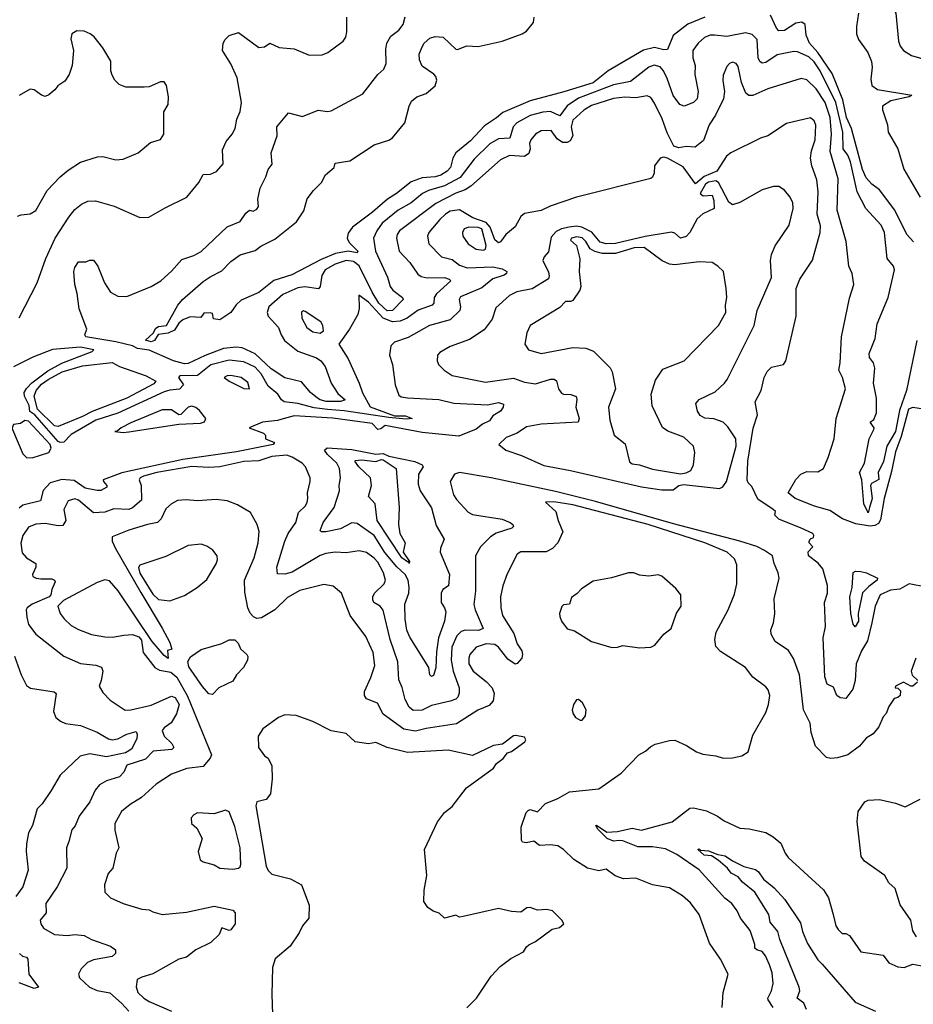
# Model space of a CAD drawing. Extents: x 1246230 to 1426786, y 660032 to 763141.
# Tile 490 of 566: x 1345398 to 1350208, y 722562 to 727861. Entities that reach past the tile are written whole.
import ezdxf

# ---------------------------------------------------------------- set-up
doc = ezdxf.new("R2010")
doc.units = 0

msp = doc.modelspace()

# ---------------------------------------------------------------- linework, layer by layer
at = {"layer": '0CON10XD'}
for points in [[(1350251.9, 728988.1), (1350191.6, 728948.4), (1350128.1, 728885), (1350109.4, 728855), (1350094.2, 728795), (1350039.3, 728720.7), (1350024.5, 728655), (1350008.7, 728478.7), (1350050.9, 728440.9), (1350066.7, 728405), (1350057.1, 728395), (1349991.9, 728365), (1349972.9, 728325), (1349970.6, 728245), (1349985.6, 728145), (1350027.9, 728035), (1350114.4, 727895), (1350127.8, 727745), (1350137.8, 727717.8), (1350155, 727694.3), (1350197.8, 727667.8), (1350285, 727642.1)], [(1345395, 726256.7), (1345490.8, 726445), (1345537.7, 726575), (1345589.3, 726685), (1345661.9, 726798.1), (1345695, 726838.5), (1345731.1, 726868.9), (1345765, 726884.5), (1345805, 726885.4), (1345906.7, 726856.7), (1346045, 726796), (1346092.7, 726797.3), (1346181.2, 726848.8), (1346298, 726905), (1346362.5, 726985), (1346385, 727028), (1346425, 727028.8), (1346456.7, 727043.3), (1346492.9, 727085), (1346490, 727160), (1346509.2, 727205), (1346541.9, 727245), (1346557.1, 727275), (1346566, 727325), (1346585, 727367.5), (1346592.2, 727415), (1346567.6, 727547.6), (1346535, 727624), (1346488.6, 727695), (1346492.5, 727735), (1346504, 727755), (1346525, 727776), (1346575, 727792.5), (1346685, 727711.9), (1346715, 727714), (1346745, 727733.8), (1346795, 727712), (1346875, 727703.8), (1346955, 727670), (1347025, 727672.5), (1347056.7, 727685), (1347138.8, 727745), (1347153.9, 727766.1), (1347158.8, 727795), (1347158, 727875)], [(1350227.4, 726135), (1350171.7, 725865), (1350133.1, 725756.9), (1350111.8, 725645), (1350065.5, 725565), (1350047.1, 725483), (1350018.5, 725425), (1350022.9, 725387.1), (1349982.7, 725365), (1349978.4, 725355), (1349986.2, 725285), (1349972.1, 725235), (1349965, 725207.5), (1349941.6, 725255), (1349931.6, 725385), (1349919.3, 725425), (1349945.6, 725475), (1349970.5, 725605), (1349995.6, 725655), (1349996.7, 725665), (1349976.7, 725695), (1349995, 725710), (1350010, 725745), (1350009.5, 725825), (1349994.4, 725905), (1350000.4, 725985), (1349993.8, 726013.8), (1349972.6, 726042.6), (1349971.1, 726065), (1350002.9, 726145), (1350012.7, 726225), (1350072.6, 726365), (1350106.6, 726515), (1350101.3, 726535), (1350066.8, 726575), (1350052.9, 726715), (1350034.6, 726755), (1349952.3, 726845), (1349905.2, 726935.2), (1349870, 727095), (1349855, 727132), (1349830.7, 727165), (1349828.6, 727255), (1349790.9, 727415), (1349706.6, 727585), (1349675, 727634.8), (1349645, 727660.4), (1349585, 727688.2), (1349565, 727689.7), (1349475, 727672), (1349415, 727630.4), (1349395, 727627.2), (1349382.8, 727635), (1349372.5, 727655), (1349367.3, 727755), (1349340.2, 727780.2), (1349305, 727790.8), (1349205, 727770.9), (1349137.4, 727777.4), (1349115, 727776.7), (1349084.8, 727765.2), (1349049.5, 727735), (1349020.4, 727695), (1349020.7, 727655), (1349034.7, 727615), (1349031.7, 727565), (1349049.2, 727475), (1349044.4, 727435), (1349025.4, 727414.6), (1348975, 727395.7), (1348951.4, 727405), (1348915, 727452.9), (1348883, 727545), (1348862.8, 727585), (1348845, 727606.5), (1348813.6, 727616.4), (1348785, 727604.6), (1348685, 727527.5), (1348595, 727509.6), (1348405, 727438.1), (1348345, 727396.8), (1348305, 727344.1), (1348255, 727366.7), (1348213.6, 727363.6), (1348145, 727344.8), (1348073.6, 727305), (1348053.3, 727285), (1348036.1, 727223.9), (1347975, 727219.7), (1347927.7, 727192.3), (1347845, 727110), (1347768.2, 727011.8), (1347685, 726967.3), (1347598.8, 726941.2), (1347566.4, 726925), (1347504.1, 726875.9), (1347434.2, 726835.8), (1347349.7, 726765), (1347319.3, 726725), (1347301.5, 726685), (1347312.9, 726615), (1347378.2, 726475), (1347392, 726425), (1347406.2, 726405), (1347457.5, 726365), (1347461.9, 726355), (1347405, 726295.5), (1347375, 726293.4), (1347330.8, 726335), (1347295, 726394.8), (1347225, 726536.2), (1347195, 726560.2), (1347155, 726565.2), (1347095, 726545.5), (1347042.5, 726515), (1347023.8, 726485), (1347015.3, 726424.7), (1347006.8, 726413.2), (1346933.2, 726423.2), (1346895, 726418.1), (1346815, 726381.9), (1346739.2, 726315), (1346729.6, 726285), (1346734.7, 726265), (1346790.3, 726205), (1346804.9, 726164.9), (1346823.6, 726135), (1346895, 726076.8), (1346995, 726041.9), (1347018.8, 726025), (1347042.1, 725995), (1347074, 725904), (1347110, 725850), (1347148.9, 725815), (1347124.7, 725805.3), (1347046.6, 725806.6), (1347015, 725814.8), (1347001.6, 725825), (1346963.9, 725855), (1346915, 725912.5), (1346825, 725933.5), (1346751.2, 725981.2), (1346665, 726062), (1346595.4, 726095.4), (1346565, 726098.2), (1346495, 726090.8), (1346395.9, 726054.1), (1346305, 726010.6), (1346285, 726008), (1346225, 726025.3), (1346095, 726081.8), (1346031, 726091), (1346005, 726106.3), (1345915, 726127.8), (1345754, 726155), (1345747.5, 726165), (1345758.6, 726195), (1345717.7, 726305), (1345707.6, 726387.6), (1345694.3, 726435.7), (1345689.2, 726505), (1345695, 726527.5), (1345715, 726557.5), (1345753, 726557), (1345775, 726567.5), (1345795, 726567.5), (1345818.8, 726535), (1345854, 726445), (1345886, 726395), (1345925, 726372.2), (1345975, 726371.5), (1346105, 726425.4), (1346156.9, 726455), (1346215, 726508.1), (1346270.2, 726569.8), (1346335, 726591.1), (1346375, 726613.1), (1346514.2, 726745.8), (1346584.4, 726775), (1346615, 726820), (1346635, 726836.2), (1346655, 726831.2), (1346675, 726841.2), (1346683.3, 726855), (1346678.8, 726895), (1346691.2, 726955), (1346722.5, 727015), (1346734.3, 727055), (1346756.4, 727083.6), (1346751.9, 727145), (1346784.4, 727235), (1346781.5, 727285), (1346845, 727360), (1346920.3, 727339.7), (1347005, 727374.2), (1347055, 727367.5), (1347075, 727371.2), (1347245, 727461.2), (1347325, 727565.7), (1347358.1, 727595), (1347370, 727625), (1347368.3, 727701.7), (1347374.5, 727735), (1347395, 727771.4), (1347438.1, 727805), (1347461.5, 727835), (1347473.1, 727876.9)], [(1349085.2, 727874.8), (1348995, 727835.9), (1348914.6, 727775), (1348885, 727700.6), (1348865, 727698.9), (1348815, 727710.8), (1348755, 727697.6), (1348565, 727585.2), (1348485, 727520.4), (1348327.3, 727472.7), (1348145, 727423.5), (1347998.1, 727361.9), (1347965, 727332), (1347900.4, 727289.6), (1347825, 727208), (1347745.3, 727145), (1347729.5, 727115), (1347717.3, 727065), (1347698.8, 727045), (1347665.5, 727025), (1347635, 727015.2), (1347565, 727009), (1347505, 726987.7), (1347425.4, 726924.6), (1347377.2, 726895), (1347296.1, 726825), (1347188.5, 726745), (1347165, 726711.9), (1347159.7, 726685), (1347171.2, 726661.2), (1347217.7, 726615), (1347215, 726606.2), (1347165.6, 726615.6), (1347098.2, 726601.8), (1347020.1, 726569.9), (1346862.4, 726487.6), (1346765, 726457.1), (1346685, 726393.4), (1346589.1, 726350.9), (1346563.4, 726326.6), (1346535, 726286), (1346475, 726245.8), (1346441.2, 726251.2), (1346435, 726280), (1346423, 726283), (1346389.3, 726280.7), (1346372.5, 726257.5), (1346315, 726262), (1346276, 726245), (1346255, 726228.2), (1346230.2, 726189.8), (1346196.3, 726173.7), (1346143.6, 726166.4), (1346123.1, 726135), (1346105, 726127.2), (1346074.5, 726135.5), (1346116.7, 726173.3), (1346129.7, 726200.3), (1346145, 726209.4), (1346187.1, 726215), (1346248.8, 726325), (1346273.8, 726355), (1346385, 726452), (1346422.7, 726477.3), (1346485, 726509.2), (1346535, 726560), (1346583.8, 726595), (1346665, 726618.6), (1346695, 726641.8), (1346770.3, 726679.8), (1346886.9, 726773.1), (1346927.9, 726832.1), (1346945, 726896), (1346979, 726941), (1347023.1, 726985), (1347043.4, 727026.6), (1347090, 727065), (1347095, 727088.8), (1347175, 727100.8), (1347305, 727187.5), (1347385, 727211.8), (1347404.5, 727225), (1347471.1, 727305), (1347494.6, 727395.4), (1347507.6, 727422.4), (1347535, 727445.8), (1347585, 727464.3), (1347634, 727505), (1347644, 727536), (1347638.6, 727555), (1347627.5, 727567.5), (1347565, 727611.4), (1347549.1, 727645), (1347548.9, 727675), (1347563.5, 727715), (1347574.7, 727735.3), (1347605, 727761.5), (1347635, 727770.6), (1347677.5, 727767.5), (1347745, 727701.4), (1347755, 727700), (1347805, 727720), (1347865, 727716.5), (1347994.6, 727745.4), (1348102, 727785), (1348125, 727799.4), (1348164.4, 727845), (1348167.9, 727875)], [(1349631.8, 727778.2), (1349626.1, 727835), (1349608.1, 727848.1), (1349575, 727841.8), (1349515, 727802.2), (1349485, 727800.4), (1349471.2, 727815), (1349439.2, 727885)], [(1349912.9, 727895), (1349901.5, 727825), (1349902.7, 727785), (1349912.2, 727755), (1349963.9, 727685), (1349982.8, 727635), (1349987.5, 727605), (1349980.2, 727540.2), (1349985, 727506), (1350015, 727484.5), (1350200, 727455), (1350185, 727445.7), (1350087.1, 727425), (1350042.7, 727395), (1350041.8, 727375), (1350069.6, 727295), (1350071.9, 727255), (1350125.5, 727165), (1350157.3, 727057.3), (1350244.4, 726905)], [(1345385, 726802.9), (1345405, 726810.8), (1345454.1, 726815.9), (1345485, 726833.8), (1345545, 726942), (1345615, 727015.5), (1345659.3, 727050.7), (1345725.7, 727094.3), (1345817.3, 727122.7), (1345845, 727124.2), (1345915, 727106.7), (1345955, 727110), (1346035, 727143.8), (1346100.9, 727199.1), (1346155, 727216), (1346174.2, 727245), (1346174, 727365), (1346196.2, 727405), (1346198, 727445), (1346187, 727507), (1346175, 727525.8), (1346155, 727525.5), (1346095, 727499.5), (1346067.7, 727497.7), (1345968.3, 727498.3), (1345932.7, 727512.7), (1345910, 727535), (1345895, 727562.5), (1345888, 727585), (1345887.3, 727637.3), (1345845, 727710), (1345798.3, 727768.3), (1345777.5, 727785), (1345745, 727798.8), (1345705, 727800), (1345677.5, 727785), (1345673, 727757), (1345686.7, 727695), (1345679.2, 727615), (1345664.2, 727565), (1345640.5, 727529.5), (1345603.1, 727505), (1345586.7, 727483.3), (1345555, 727455.6), (1345535, 727448.1), (1345514.4, 727454.4), (1345475, 727482.5), (1345453.9, 727486.1), (1345395, 727453.3)], [(1350208.9, 726665), (1350172.5, 726705), (1350109.5, 726835), (1350026.4, 726945), (1349985, 726975.4), (1349955, 727009.6), (1349934.9, 727055), (1349875.5, 727275.5), (1349848.8, 727335), (1349829, 727429), (1349771.6, 727571.6), (1349695, 727684.2), (1349650.2, 727735), (1349631.8, 727778.2)], [(1350307, 725757), (1350205, 725773.8), (1350182.4, 725765), (1350142.5, 725617.5), (1350113, 725535), (1350091.2, 725428.8), (1350050.8, 725285), (1350031.4, 725168.6), (1350020.9, 725149.1), (1350001.3, 725138.7), (1349975, 725134.8), (1349898.6, 725148.6), (1349827.3, 725175), (1349759.2, 725219.2), (1349676.6, 725243.4), (1349572.5, 725285), (1349534.2, 725315), (1349575, 725386.2), (1349602, 725415), (1349635, 725429.6), (1349695, 725427.1), (1349723.8, 725446.2), (1349750.4, 725505), (1349782, 725605), (1349793.3, 725715), (1349843.1, 725875), (1349826.7, 725935), (1349806.7, 725975), (1349814.3, 726015), (1349821.9, 726155), (1349865, 726362.5), (1349888.1, 726435), (1349879.2, 726495), (1349861.4, 726535), (1349847, 726667), (1349798.8, 726835), (1349803.1, 727005), (1349761.2, 727151.2), (1349767, 727245), (1349760.5, 727335), (1349734.1, 727415), (1349685, 727488.2), (1349635, 727537.8), (1349605, 727544.4), (1349425, 727488.5), (1349345, 727452.7), (1349322.6, 727452.6), (1349306, 727465), (1349282.6, 727522.6), (1349265, 727608.8), (1349254.3, 727624.3), (1349235, 727632), (1349218.8, 727625), (1349205, 727608.8), (1349185, 727562.5), (1349183, 727533), (1349191.9, 727475), (1349185.5, 727435), (1349143.6, 727346.4), (1349109.6, 727295), (1349078.5, 727211.5), (1349034.5, 727175.5), (1348985, 727178.8), (1348945, 727171.2), (1348919.8, 727179.8), (1348882.5, 727252.5), (1348856.9, 727326.9), (1348815, 727412), (1348795, 727441.4), (1348775, 727450.5), (1348715, 727441.1), (1348655, 727444), (1348595, 727435.9), (1348475, 727399.4), (1348435, 727373.8), (1348375, 727319.7), (1348366.4, 727285), (1348375.2, 727235), (1348360.7, 727209.3), (1348345, 727200.5), (1348320.2, 727200.2), (1348290.2, 727220.2), (1348258.8, 727265), (1348205, 727263.3), (1348173.6, 727245), (1348148.7, 727215), (1348141.1, 727195), (1348144.8, 727165), (1348138.8, 727141.2)], [(1350276.5, 724806.5), (1350185, 724824.6), (1350135, 724796.8), (1350085, 724791.8), (1350030, 724765), (1350002.8, 724705), (1349984.1, 724615), (1349961.3, 724518.7), (1349929.2, 724465), (1349900.5, 724395), (1349895.5, 724305), (1349881.7, 724258.3), (1349845, 724207.5), (1349815, 724211.4), (1349796, 724225), (1349779.3, 724269.3), (1349744.5, 724284.5), (1349732.3, 724325), (1349722.5, 724535), (1349735.6, 724595), (1349730.4, 724725), (1349745.5, 724775), (1349746.4, 724816.4), (1349721.1, 724905), (1349695.7, 724935.7), (1349644.3, 724975.7), (1349642.5, 724997.5), (1349667.5, 725025), (1349647.5, 725045), (1349647.5, 725055), (1349655, 725067.5), (1349670, 725075), (1349672.5, 725085), (1349667.5, 725095), (1349604, 725125), (1349485, 725173.3), (1349462.5, 725195), (1349466.2, 725215), (1349454.4, 725224.4), (1349370.8, 725280.8), (1349338.8, 725348.8), (1349318.6, 725368.6), (1349313.7, 725383.7), (1349316.6, 725485), (1349346.5, 725663.5), (1349368.6, 725735), (1349357.2, 725805), (1349389.6, 725865), (1349405.8, 725935), (1349422.1, 725967.9), (1349445, 725990.2), (1349509.2, 726005), (1349521.9, 726025), (1349576.9, 726265), (1349577.3, 726415), (1349596.7, 726465), (1349665, 726566), (1349706.7, 726715), (1349708.8, 726751.2), (1349689.7, 726815), (1349695.3, 726934.7), (1349689.4, 726999.4), (1349661.1, 727075), (1349654.7, 727115), (1349659.4, 727155), (1349680, 727215), (1349683.5, 727293.5), (1349675, 727317.1), (1349655, 727333.1), (1349525, 727301.4), (1349424.4, 727235.6), (1349385, 727224), (1349225, 727144.4), (1349202.9, 727127.1), (1349149.6, 727045), (1349082.2, 727017.8), (1349035, 726978.1), (1348969.2, 727069.2), (1348885, 727116.1), (1348865, 727121.2), (1348845, 727115.8), (1348814.5, 727075)], [(1348138.8, 727141.2), (1348114.8, 727125.2), (1348035, 727130.5), (1347985, 727105.8), (1347826.7, 726965), (1347795.5, 726945), (1347745, 726927.9), (1347638.2, 726871.8), (1347442.7, 726725), (1347430.3, 726705), (1347426.7, 726685), (1347440.4, 726615), (1347497.5, 726555), (1347541.5, 726491.5), (1347559.6, 726479.6), (1347591.8, 726471.8), (1347685, 726473.9), (1347709.2, 726465), (1347718.6, 726455), (1347640.7, 726385), (1347628.9, 726365), (1347627.3, 726335), (1347618.9, 726325), (1347542.6, 726297.4), (1347483.9, 726255), (1347445, 726238.8), (1347405, 726234.8), (1347353.8, 726253.8), (1347275, 726341.1), (1347222.5, 726377.5), (1347225.8, 726305.8), (1347218.6, 726275), (1347173.1, 726195), (1347116, 726115), (1347165.5, 726035), (1347224.5, 725905), (1347242.3, 725852.3), (1347285, 725778.1), (1347415, 725728.8), (1347475, 725728.5), (1347510, 725715), (1347478.9, 725711.1), (1347385, 725720.2), (1347145, 725756.5), (1347055, 725764), (1346982.1, 725772.1), (1346895, 725796.2), (1346821.1, 725805), (1346806.9, 725815), (1346786.9, 725845), (1346735, 725888.5), (1346697.7, 725955), (1346665, 725990.2), (1346605, 726020.2), (1346525, 726029.4), (1346426.8, 726003.2), (1346355, 725945.2), (1346260, 725945), (1346253.3, 725935), (1346278.9, 725895), (1346257.7, 725872.3), (1346205, 725867.2), (1346175, 725857.5), (1345925, 725743.4), (1345807.1, 725705), (1345675, 725629.2), (1345635, 725587), (1345616.2, 725585), (1345605, 725591.6), (1345479.4, 725735), (1345452.6, 725752.6), (1345448.1, 725785), (1345422.6, 725835), (1345422.4, 725855), (1345433.5, 725876.5), (1345462.9, 725907.1), (1345549.5, 725970.5), (1345625, 726012.5), (1345787.5, 726075), (1345797.5, 726085), (1345725, 726099), (1345575, 726086), (1345467.5, 726045), (1345365, 725992.3)], [(1348814.5, 727075), (1348813.6, 727035), (1348805, 727013.8), (1348795, 727006), (1348395, 726906), (1348252.4, 726857.6), (1348205, 726834.3), (1348115, 726817.5), (1348095, 726802), (1348064.5, 726745.5), (1348014.5, 726705.5), (1347985.5, 726664.5), (1347975, 726660), (1347955, 726675.6), (1347930.5, 726745), (1347908.7, 726768.7), (1347837.7, 726795), (1347765, 726837.5), (1347715, 726830.7), (1347689.6, 726815), (1347659.7, 726785), (1347600, 726715), (1347592.1, 726695), (1347600, 726655), (1347668.6, 726585), (1347725, 726570), (1347765, 726540.5), (1347805.8, 726525), (1347945, 726531.4), (1347995, 726519.3), (1348019.4, 726505), (1348018.1, 726495), (1348005, 726486.9), (1347945, 726465.7), (1347885, 726417.4), (1347771.1, 726368.9), (1347762.7, 726355), (1347771.3, 726315), (1347767.7, 726295), (1347714.8, 726245.2), (1347604.3, 726215.7), (1347488.7, 726151.3), (1347416, 726125), (1347395.8, 726105), (1347389.2, 726055), (1347404.5, 726005), (1347418.9, 725895), (1347439.4, 725839.4), (1347451.4, 725831.4), (1347485.3, 725825.3), (1347653.2, 725816.8), (1347735, 725797.6), (1347915, 725787.4), (1347975, 725800), (1348002.3, 725792.3), (1348000, 725775), (1347986.7, 725755), (1347945, 725728.5), (1347927.1, 725702.9), (1347888.2, 725685), (1347855, 725656.9), (1347760.8, 725619.2), (1347565, 725639.3), (1347365, 725677.2), (1347341.6, 725658.4), (1347325, 725654.7), (1347295, 725688.1), (1347082.9, 725717.1), (1346875, 725729.4), (1346816.7, 725713.3), (1346785, 725703.3), (1346704.3, 725695.7), (1346632.5, 725665), (1346710, 725635), (1346720, 725625), (1346720, 725605), (1346770, 725585), (1346762.5, 725575), (1346564, 725535), (1346275, 725493.9), (1345948.1, 725421.9), (1345847.8, 725385), (1345848.1, 725375), (1345866.7, 725355), (1345867.1, 725345), (1345835, 725328), (1345815, 725326.5), (1345749.9, 725339.9), (1345690.9, 725380.9), (1345625, 725386.9), (1345562.2, 725367.8), (1345523.5, 725326.5), (1345509, 725271), (1345415, 725248.4), (1345395, 725232.9)], [(1348915, 725330), (1348946.2, 725355), (1348970.9, 725359.1), (1349165, 725338.1), (1349183.5, 725346.5), (1349202.5, 725375), (1349254, 725566), (1349253, 725605), (1349209.5, 725669.5), (1349185, 725695.2), (1349135, 725712.3), (1349085, 725716.1), (1349061.5, 725731.5), (1349046.5, 725755), (1349038.1, 725795), (1349055, 725816.9), (1349141.2, 725858.8), (1349192.5, 725905), (1349205.8, 725925), (1349350.9, 726215), (1349368.2, 726295), (1349444.2, 726474.2), (1349440, 726565), (1349445, 726596.7), (1349465, 726644), (1349539.4, 726755), (1349561.5, 726845), (1349558.9, 726875), (1349545, 726906.2), (1349515, 726944), (1349485, 726964), (1349455, 726962.9), (1349395, 726945.6), (1349275, 726876.9), (1349235, 726864.4), (1349215, 726878.2), (1349160, 726985), (1349145, 726994), (1349105, 726986.9), (1349090.2, 726975), (1349060.8, 726925), (1349076.2, 726913.8), (1349125.7, 726915.7), (1349135, 726887.5), (1349135.4, 726844.6), (1349075, 726815.6), (1349045, 726790), (1349005.3, 726715), (1348985, 726693.8), (1348955, 726685.5), (1348925, 726712.7), (1348906.7, 726716.7), (1348764.6, 726694.6), (1348605, 726657), (1348555, 726654), (1348523.3, 726663.3), (1348477.8, 726717.8), (1348424.2, 726744.2), (1348395, 726748.8), (1348355.3, 726744.7), (1348315, 726735.6), (1348285, 726721.3), (1348258.8, 726691.2), (1348245, 726612), (1348220.6, 726585), (1348213.3, 726565), (1348245, 726501.4), (1348248.3, 726481.7), (1348243.7, 726466.3), (1348157, 726413), (1348074, 726396), (1348035, 726376.9), (1347960.6, 726309.4), (1347940.6, 726249.4), (1347898.7, 726191.3), (1347819.7, 726140.3), (1347715, 726102.2), (1347659.7, 726070.3), (1347646, 726055), (1347645.7, 726025), (1347652.9, 726005), (1347682.5, 725975), (1347726, 725946), (1347905, 725909.6), (1348055, 725932.5), (1348115, 725910.9), (1348175, 725901.8), (1348255, 725926.9), (1348275, 725926.7), (1348287.3, 725917.3), (1348297.5, 725875), (1348315, 725851.4), (1348325, 725845.7), (1348365, 725844.5), (1348392.6, 725832.6), (1348397, 725817), (1348390.8, 725775), (1348408.9, 725715), (1348404.2, 725695.8), (1348205, 725684.8), (1348125, 725669.6), (1348075, 725636.5), (1348017.2, 725612.8), (1347977.1, 725575), (1348014.4, 725545), (1348098.6, 725515), (1348218.3, 725461.7), (1348363.3, 725435), (1348745, 725347.8), (1348855, 725330.7), (1348915, 725330)], [(1347895, 726620.9), (1347905, 726626.7), (1347908.7, 726645), (1347884.7, 726735), (1347865, 726742.8), (1347815, 726745.2), (1347789.4, 726735), (1347781.1, 726715), (1347783.1, 726695), (1347812.2, 726655), (1347855, 726625.4), (1347895, 726620.9)], [(1348955, 725417.4), (1348985, 725422.1), (1349010.8, 725435), (1349024.7, 725465), (1349032.1, 725532.1), (1349025.6, 725565), (1348972, 725615), (1348886.1, 725646.1), (1348857.1, 725667.1), (1348802.1, 725782.1), (1348796.9, 725845), (1348819.6, 725920.4), (1348859.4, 725980.6), (1348974, 726025), (1349158.9, 726215), (1349199.5, 726285), (1349197.3, 726325), (1349204.4, 726365), (1349200, 726415), (1349185.9, 726505.9), (1349156.7, 726535), (1349125, 726553.8), (1349055, 726556.9), (1348925, 726540.8), (1348895.9, 726545.9), (1348856.4, 726563.6), (1348760, 726635), (1348705, 726633.2), (1348605, 726603.2), (1348535, 726602.8), (1348493.6, 726613.6), (1348468.4, 726628.4), (1348445, 726666.7), (1348425, 726686.5), (1348395, 726691.4), (1348367.5, 726685), (1348362.5, 726675), (1348395.7, 726645.7), (1348413.2, 726573.2), (1348409.1, 726505), (1348417.5, 726425), (1348413.1, 726405), (1348375, 726350), (1348365, 726344.5), (1348335, 726344.2), (1348305, 726311.9), (1348146, 726215), (1348128.1, 726175), (1348116, 726115), (1348136.7, 726085), (1348205, 726064.4), (1348375, 726096.5), (1348445, 726093.3), (1348486.4, 726076.4), (1348577, 725987), (1348586.3, 725966.3), (1348605.6, 725875), (1348567.5, 725775), (1348574.4, 725705), (1348597.5, 725625), (1348657.7, 725577.7), (1348680.9, 725480.9), (1348695, 725470), (1348735, 725465.3), (1348805, 725441.6), (1348955, 725417.4)], [(1347015, 726174.2), (1347033.9, 726186.1), (1347030, 726215), (1347018.6, 726235), (1346935, 726291.2), (1346925, 726293.3), (1346915, 726286.7), (1346916, 726255), (1346944.2, 726205), (1346975, 726181.9), (1347015, 726174.2)], [(1345605, 725671.1), (1345585, 725676), (1345494.3, 725764.3), (1345476.2, 725835), (1345485.4, 725865), (1345515, 725898.6), (1345551.3, 725925), (1345626.2, 725965), (1345735, 725997.9), (1345895, 726016.1), (1345934, 725994), (1346077.8, 725945), (1346130.3, 725915), (1346119.6, 725900.4), (1345975, 725824.2), (1345786.9, 725753.1), (1345735, 725724.9), (1345605, 725671.1)], [(1346635, 725873.6), (1346625, 725907.9), (1346589.4, 725935), (1346535, 725946.7), (1346513.8, 725945), (1346498.9, 725935), (1346526.1, 725915), (1346605, 725875.7), (1346635, 725873.6)], [(1345955, 725640), (1345985, 725643.6), (1346255, 725683.4), (1346371, 725689), (1346392.5, 725697.5), (1346399.1, 725715), (1346365, 725756.9), (1346345, 725774), (1346325, 725781.3), (1346304.5, 725775), (1346265, 725735.6), (1346255, 725733.6), (1346215, 725762.2), (1346165, 725761.6), (1345995, 725690.5), (1345944.5, 725665), (1345923.1, 725646.9), (1345910, 725645), (1345955, 725640)], [(1345465, 725503.6), (1345555, 725530.9), (1345567.8, 725555), (1345562.4, 725575), (1345445, 725700.9), (1345425, 725703.2), (1345402.4, 725687.6), (1345365, 725682.7), (1345356.4, 725665), (1345359.2, 725655), (1345414.6, 725525), (1345435, 725505.2), (1345465, 725503.6)], [(1350230, 724295), (1350205, 724274.2), (1350194.4, 724274.4), (1350155, 724296.7), (1350112.5, 724275), (1350110, 724265), (1350125, 724263.8), (1350139.1, 724249.1), (1350136.6, 724223.4), (1350125, 724212.9), (1350105, 724207.5), (1350076.2, 724165), (1350062.5, 724127.5), (1350045, 724110), (1350022.2, 724055), (1349992.6, 724017.4), (1349955, 723995.3), (1349919.2, 723950.8), (1349855.2, 723904.8), (1349800.6, 723889.4), (1349765, 723885.3), (1349740.2, 723890.2), (1349680.8, 723950.7), (1349658.7, 724025), (1349653.1, 724075), (1349617.7, 724147.7), (1349595.8, 724335.8), (1349562.8, 724422.8), (1349537.1, 724467.1), (1349464.7, 724514.7), (1349443.1, 724555), (1349441.7, 724578.3), (1349455.7, 724615.7), (1349463.1, 724665), (1349459.1, 724745), (1349485.5, 724855), (1349481.5, 724885), (1349459.2, 724935), (1349449.6, 724975), (1349407.5, 725005), (1349365.4, 725025.4), (1349275, 725054.3), (1348917.1, 725147.1), (1348498, 725268), (1348281.1, 725321.1), (1347936, 725396), (1347765, 725424.3), (1347737.8, 725415), (1347714.4, 725375), (1347733.3, 725303.3), (1347749.1, 725279.1), (1347811.4, 725211.4), (1347835, 725197.9), (1347995, 725172.1), (1348038, 725155), (1348052, 725145), (1348055.6, 725134.4), (1348046.2, 725125), (1347962.4, 725097.6), (1347931.7, 725078.3), (1347878.5, 725025), (1347851.9, 724975), (1347851.2, 724785), (1347842.9, 724712.9), (1347848.7, 724685), (1347892, 724585), (1347866.8, 724573.2), (1347795, 724576.1), (1347775, 724569.3), (1347750, 724545), (1347724, 724485), (1347719.7, 724415), (1347730.3, 724355), (1347762.5, 724265), (1347763.8, 724236.2), (1347756.4, 724215), (1347745, 724204.6), (1347715.8, 724194.2), (1347615, 724170.8), (1347565, 724145.8), (1347515, 724144.2), (1347495, 724160.5), (1347472.4, 724202.4), (1347457.1, 724267.1), (1347439.3, 724309.3), (1347433.9, 724405), (1347392.5, 724525), (1347353.8, 724683.8), (1347337.5, 724705), (1347304.7, 724724.7), (1347298.2, 724738.2), (1347298.2, 724755), (1347307.5, 724775), (1347358.8, 724825), (1347367.5, 724845), (1347356.7, 724885), (1347325, 724941.2), (1347305, 724963.9), (1347265, 724994.5), (1347225, 725002.5), (1347155, 724992.2), (1347095.4, 724994.6), (1347045, 724988.9), (1347015, 724976.9), (1346865, 724887.1), (1346825, 724876.2), (1346785, 724878.8), (1346781.5, 724915), (1346824.8, 725055.2), (1346843.7, 725096.3), (1346883.8, 725155), (1346898.8, 725208.8), (1346935.5, 725245), (1346944.5, 725265), (1346949.5, 725285), (1346946.7, 725315), (1346961.8, 725375), (1346960.9, 725395), (1346935.6, 725455), (1346918.1, 725475), (1346865, 725507.3), (1346835, 725516.5), (1346755, 725510), (1346685, 725486.2), (1346605, 725483.4), (1346475, 725454.6), (1346415, 725451.2), (1346325, 725456.5), (1346135, 725424.4), (1346064.5, 725405), (1346046.5, 725395), (1346040.9, 725385), (1346051.2, 725355), (1346052.9, 725275), (1346005, 725233.3), (1345985, 725225.8), (1345905, 725228.8), (1345855, 725211.3), (1345795, 725206.8), (1345714.4, 725274.4)], [(1347615, 724326), (1347606, 724335), (1347599.5, 724375), (1347498.3, 724538.3), (1347482, 724575), (1347472.6, 724635), (1347470, 724715), (1347491.8, 724775), (1347494.7, 724805.3), (1347488.1, 724845), (1347472.2, 724875), (1347427.3, 724917.3), (1347363.8, 724993.8), (1347305.6, 725085), (1347215, 725150.3), (1347185, 725152.6), (1347125, 725120.6), (1347045, 725104.7), (1347022.5, 725105), (1347015, 725112.5), (1347032, 725155), (1347090.3, 725235), (1347120, 725325), (1347117.3, 725355), (1347123.9, 725395), (1347119.2, 725445), (1347104.7, 725475), (1347055, 725520.9), (1347038.9, 725545), (1347053.4, 725556.6), (1347185, 725548.4), (1347315, 725523.6), (1347355, 725525.7), (1347385, 725511.3), (1347525, 725482.9), (1347563.8, 725465), (1347570, 725455), (1347544, 725415), (1347541.9, 725361.9), (1347553.6, 725325), (1347614.2, 725234.2), (1347639.1, 725139.1), (1347682, 725065), (1347662.2, 725017.8), (1347661.5, 724995), (1347711.4, 724875), (1347705.5, 724815), (1347676, 724795), (1347665.8, 724775), (1347665.7, 724725), (1347685, 724696.7), (1347691.1, 724675), (1347684.7, 724625), (1347651.9, 724535), (1347641.3, 724458.7), (1347637.7, 724372.3), (1347625, 724332), (1347615, 724326)], [(1347495, 724934), (1347493, 724943), (1347485, 724942.9), (1347454.8, 724965), (1347321.2, 725165), (1347311.8, 725255), (1347276, 725295), (1347290.9, 725355), (1347286.9, 725395), (1347224.1, 725455), (1347201.1, 725485), (1347205, 725489.4), (1347237.4, 725492.6), (1347315, 725483.1), (1347345, 725494.4), (1347355, 725492.6), (1347424.7, 725445), (1347439.5, 725235), (1347435.9, 725144.1), (1347444.1, 725095), (1347472.7, 725045), (1347461.1, 724995), (1347496, 724945), (1347495, 724934)], [(1345714.4, 725274.4), (1345695, 725283.3), (1345657.7, 725272.3), (1345636, 725225), (1345645.4, 725165), (1345630.2, 725139.8), (1345605, 725137.5), (1345535, 725149.6), (1345485, 725145.5), (1345445, 725129.4), (1345414.6, 725085), (1345403.7, 725043.7), (1345411.2, 724991.2), (1345434.7, 724964.7), (1345484.2, 724934.2), (1345484.1, 724914.1), (1345467.1, 724875), (1345468.6, 724865), (1345485.4, 724855.4), (1345511.4, 724851.4), (1345571.1, 724851.1), (1345585.5, 724845.5), (1345589.2, 724835), (1345570.8, 724795), (1345565.6, 724765), (1345555.5, 724755), (1345463.8, 724715), (1345437.1, 724695), (1345431.8, 724685), (1345435.4, 724645.4), (1345445.4, 724605.4), (1345484.7, 724554.7), (1345636, 724436), (1345725, 724395.5), (1345806.9, 724386.9), (1345837.4, 724377.4), (1345844.4, 724355), (1345835.5, 724305), (1345825.7, 724275), (1345845, 724240), (1345885, 724199.4), (1345965.7, 724145.7), (1345995, 724147.3), (1346105, 724172.8), (1346215, 724220.4), (1346235, 724212.8), (1346256.7, 724175), (1346242.5, 724125), (1346213.7, 724076.3), (1346175, 724049.3), (1346164.7, 724035), (1346175.2, 724005.2), (1346216.1, 723966.1), (1346228.1, 723945), (1346216.2, 723933.8), (1346116.7, 723925), (1346075, 723881.1), (1345975, 723848.8), (1345957.9, 723812.1), (1345934.3, 723785.7), (1345864.6, 723765.4), (1345826.3, 723743.7), (1345804.4, 723715), (1345775, 723652.5), (1345717.8, 723575), (1345696.6, 723523.4), (1345678.1, 723501.9), (1345662.2, 723437.8), (1345650, 723405), (1345650.6, 723295), (1345599.5, 723195), (1345537.5, 723105), (1345540, 723055), (1345508.1, 723015), (1345510.9, 722995), (1345525, 722972.5), (1345585, 722937.8), (1345655, 722932.3), (1345695, 722937.9), (1345745, 722931.8), (1345785, 722911.4), (1345886.7, 722875), (1345913.3, 722855), (1345913.8, 722835), (1345895, 722820), (1345795, 722801.5), (1345762.8, 722787.2), (1345727.6, 722752.4), (1345714.2, 722725), (1345720, 722705), (1345773.1, 722655), (1345815, 722636.7), (1345883.5, 722623.5), (1345945, 722567.6), (1345984.2, 722525)], [(1349178.8, 722545), (1349184.2, 722625.8), (1349211.2, 722725), (1349170.8, 722805), (1349111.1, 722891.1), (1349070.9, 723000.9), (1349055.5, 723045.5), (1349008.9, 723108.9), (1348966.3, 723146.3), (1348895, 723190), (1348805, 723204.4), (1348715, 723240.8), (1348647.3, 723237.3), (1348603.3, 723253.3), (1348555, 723290), (1348515, 723281.2), (1348455, 723295.6), (1348381.2, 723341.2), (1348325, 723396), (1348295, 723416), (1348255, 723421.4), (1348195, 723417.5), (1348165, 723440.8), (1348125, 723431.1), (1348103.8, 723435), (1348098.8, 723445), (1348097.5, 723515), (1348123.8, 723595), (1348134.2, 723605.8), (1348145, 723610), (1348185, 723598.8), (1348227.9, 723642.1), (1348295, 723670), (1348357.5, 723705), (1348515, 723722), (1348635, 723806.2), (1348730, 723905), (1348765.8, 723924.2), (1348795, 723950), (1348818.3, 723961.7), (1348895, 723982), (1348925, 723983.3), (1348987.5, 723955), (1349040.6, 723920.6), (1349075, 723908), (1349145, 723899.2), (1349185, 723886), (1349235, 723888.8), (1349285, 723900), (1349318.8, 723921.2), (1349345, 724010), (1349415, 724132.5), (1349428.9, 724175), (1349435.6, 724225), (1349426.7, 724255), (1349415, 724270.8), (1349345, 724322.9), (1349305.4, 724375.4), (1349170.5, 724460.5), (1349145, 724487.5), (1349140, 724525), (1349147.5, 724565), (1349211.4, 724685), (1349245, 724770), (1349257.3, 724825), (1349258, 724928), (1349245, 724960), (1349206, 724995), (1349085.8, 725045), (1348781.2, 725145), (1348375, 725249.7), (1348273.3, 725266.7), (1348227.5, 725265), (1348283.7, 725213.7), (1348295.6, 725165), (1348320.6, 725105), (1348294.6, 725045.4), (1348265, 725015.8), (1348232.3, 724997.7), (1348177.1, 724997.1), (1348095, 724996.7), (1348075, 724984), (1348020.9, 724879.1), (1347997.9, 724815), (1347986.2, 724755), (1347988.2, 724695), (1347996.4, 724655), (1348057.7, 724557.7), (1348075, 724502), (1348100, 724465), (1348104.3, 724445), (1348100, 724425), (1348075, 724395.8), (1348065, 724393.3), (1348025, 724420), (1347975, 724484.7), (1347955, 724498.3), (1347908.3, 724501.7), (1347855, 724484.6), (1347821.2, 724445), (1347814.6, 724425), (1347815.4, 724395), (1347838.2, 724355), (1347909.2, 724299.2), (1347940.4, 724265), (1347951.8, 724235), (1347947.2, 724195), (1347925, 724169.6), (1347864.1, 724145.9), (1347748.6, 724071.4), (1347656.5, 724056.5), (1347585, 724047.4), (1347527.8, 724032.2), (1347465, 724042.5), (1347353.4, 724123.4), (1347323.7, 724183.7), (1347265, 724205.7), (1347254.5, 724225), (1347253.6, 724245), (1347288.6, 724321.4), (1347308.7, 724385), (1347300.4, 724455), (1347261.7, 724541.7), (1347176.1, 724655), (1347129.4, 724775), (1347085, 724813.1), (1347035, 724821.5), (1346905, 724789.1), (1346839.3, 724750.7), (1346770.8, 724685), (1346698.6, 724641.4), (1346675, 724638.9), (1346657, 724647), (1346637.6, 724667.6), (1346625, 724696.2), (1346609.8, 724779.8), (1346607.9, 724845), (1346659.6, 724965), (1346680.9, 725045), (1346686.3, 725106.3), (1346675.6, 725145), (1346639.7, 725209.7), (1346570.3, 725250.3), (1346515, 725271.4), (1346455, 725278.5), (1346355, 725270.8), (1346293.4, 725276.6), (1346247.4, 725272.6), (1346215, 725255.6), (1346185, 725228.1), (1346159.6, 725175), (1346139.4, 725155), (1346086.2, 725145), (1345985, 725113.8), (1345895, 725077.8), (1345894.8, 725055), (1345913.4, 725015), (1346048.9, 724778.9), (1346165, 724586.2), (1346205, 724508.8), (1346215.9, 724474.1), (1346193, 724467), (1346197.5, 724422.5), (1346175, 724438.8), (1346110, 724515), (1345927.5, 724787.5), (1345881.1, 724841.1), (1345855, 724846.5), (1345815, 724832.8), (1345634.2, 724735), (1345602.7, 724705), (1345616, 724666), (1345637.3, 724637.3), (1345675, 724601.5), (1345715, 724580), (1345785, 724552.9), (1345855, 724540.4), (1345897.6, 724537.6), (1345958, 724548)], [(1346205, 724734.3), (1346285, 724762.9), (1346353.8, 724805), (1346405, 724848), (1346455, 724933.3), (1346462, 724955), (1346461.2, 724975), (1346436.8, 725006.8), (1346405, 725028), (1346375, 725038), (1346305, 725030.6), (1346185, 724971.4), (1346044.2, 724925), (1346036.9, 724913.1), (1346045, 724882.5), (1346115, 724768.8), (1346145, 724740.5), (1346205, 724734.3)], [(1348735, 724480.8), (1348795, 724484.3), (1348816.2, 724495), (1348865, 724553.3), (1348904.2, 724585), (1348932.9, 724667.1), (1348958, 724705), (1348956.7, 724765), (1348929.5, 724799.5), (1348855, 724866.2), (1348835, 724873.3), (1348785, 724866.2), (1348735, 724872.5), (1348703.6, 724883.6), (1348675, 724883.8), (1348583, 724857), (1348485, 724838.8), (1348421.2, 724798.8), (1348397.7, 724772.3), (1348368.3, 724751.7), (1348357.5, 724715), (1348325, 724712.5), (1348316.4, 724703.6), (1348303.9, 724666.1), (1348305, 724650), (1348314, 724625), (1348345, 724582), (1348385, 724572.5), (1348475, 724514), (1348585, 724482.5), (1348615, 724483.3), (1348645, 724493.8), (1348735, 724480.8)], [(1349895, 724594), (1349885, 724608.6), (1349872.7, 724665), (1349866.2, 724755), (1349878.4, 724805), (1349883.7, 724886.3), (1349896.8, 724893.2), (1349925, 724892.2), (1349956.1, 724885), (1350015.7, 724855), (1350014.4, 724845), (1349968.5, 724811.5), (1349935, 724777.1), (1349910.8, 724665), (1349913.3, 724625), (1349895, 724594)], [(1345958, 724548), (1346005, 724552.2), (1346039.1, 724539.1), (1346052.6, 724522.6), (1346062.5, 724455), (1346124.5, 724374.5), (1346150.2, 724360.2), (1346210.3, 724350.3), (1346243.6, 724323.6), (1346301.2, 724221.2), (1346430.3, 723905), (1346423.4, 723886.6), (1346385, 723842.5), (1346298.1, 723831.9), (1346215, 723801.1), (1346133.1, 723746.9), (1346052.5, 723675), (1345991.7, 723638.3), (1345945, 723600), (1345910, 723535), (1345910.2, 723500.2), (1345931.4, 723405), (1345917.5, 723375), (1345899.2, 723295), (1345874.5, 723265.5), (1345854.3, 723205), (1345856.4, 723166.4), (1345886.2, 723136.2), (1345955, 723104.3), (1346055, 723074.2), (1346095, 723070.8), (1346115, 723059.2), (1346165, 723045.7), (1346295, 723057.8), (1346445, 723090), (1346545, 723069.2), (1346556.9, 723055), (1346556.7, 722995), (1346535, 722962.5), (1346525, 722959.2), (1346485, 722973.3), (1346472.2, 722937.8), (1346426, 722895), (1346346, 722855), (1346295, 722815.8), (1346255, 722804.4), (1346114.5, 722725.5), (1346055, 722708.5), (1346030, 722695), (1346024.3, 722655.7), (1346033.3, 722625), (1346065, 722595.6), (1346095, 722578.2), (1346215, 722526.2)], [(1346435, 724230), (1346415, 724233.1), (1346381.8, 724271.8), (1346308.5, 724378.5), (1346302.3, 724407.7), (1346317.6, 724432.4), (1346375, 724472.1), (1346485.7, 724504.3), (1346525, 724524), (1346555, 724523.8), (1346573.8, 724505), (1346585.8, 724475.8), (1346621.2, 724445), (1346626.4, 724433.6), (1346623.3, 724415), (1346602.5, 724375), (1346565.3, 724334.7), (1346545, 724300.6), (1346469.4, 724265), (1346435, 724230)], [(1345369.5, 724435), (1345405.6, 724335), (1345435, 724277.5), (1345455, 724263.1), (1345583.8, 724243.8), (1345594.4, 724235), (1345578.7, 724138.7), (1345592.9, 724105), (1345616.8, 724086.8), (1345645, 724073.8), (1345725, 724063.1), (1345815, 724027.3), (1345875, 723991.2), (1345895, 723985.7), (1345925, 723990.2), (1345975, 724015.2), (1346025, 724030.9), (1346030.5, 724015), (1346028.2, 723991.8), (1345999.3, 723935), (1345967.8, 723915), (1345865, 723894.3), (1345775, 723909.8), (1345723, 723897), (1345615, 723795.6), (1345567.5, 723712.5), (1345518.3, 723641.7), (1345491.9, 723615), (1345466.7, 723525), (1345444.5, 723485), (1345433.8, 723426.2), (1345431.8, 723385), (1345443.5, 723285), (1345413.8, 723195), (1345376.8, 723143.2)], [(1350221.2, 724425), (1350196.2, 724355), (1350202.7, 724332.7), (1350232.5, 724305)], [(1348415, 724091.2), (1348425, 724092), (1348444, 724115), (1348446.7, 724146.7), (1348426.7, 724185), (1348405, 724203.3), (1348395, 724200), (1348378, 724175), (1348372, 724145), (1348376.2, 724125), (1348390, 724105), (1348415, 724091.2)], [(1347805, 722543.3), (1347856.2, 722595), (1347935, 722713.8), (1347983.8, 722765), (1348041.7, 722808.3), (1348110, 722845), (1348125, 722872.5), (1348137.7, 722882.3), (1348175, 722901.2), (1348263.9, 722966.1), (1348303.6, 722976.4), (1348326.7, 722995), (1348316.7, 723015), (1348265, 723065.7), (1348235, 723072.5), (1348185, 723068.8), (1348145, 723083.8), (1348128.3, 723081.7), (1348095, 723058.8), (1348045, 723061.9), (1347975, 723078), (1347784.2, 723034.2), (1347765, 723032), (1347745, 723041.2), (1347685, 723026), (1347655, 723053.3), (1347623.9, 723063.9), (1347593.9, 723083.9), (1347573.8, 723115), (1347574.1, 723175.9), (1347588.8, 723255), (1347577.5, 723395), (1347646, 723545), (1347685, 723593.8), (1347725, 723626.2), (1347802.4, 723727.6), (1347947.4, 723832.6), (1347965, 723858), (1348000, 723885), (1348023.6, 723916.4), (1348045, 723923.3), (1348117.5, 723975), (1348122.5, 723985), (1348115, 724000), (1348069.3, 724009.3), (1348055, 724006.7), (1347997, 723963), (1347947.5, 723955), (1347835, 723900.6), (1347705, 723930.4), (1347485, 723917.1), (1347375, 723944.7), (1347315, 723970.4), (1347275, 723964.7), (1347203.8, 723975), (1347155, 724019.2), (1347075, 724034.2), (1346975, 724084.6), (1346885, 724116.2), (1346825, 724120.6), (1346790, 724105), (1346705.9, 724044.1), (1346682, 724005), (1346683.8, 723945), (1346715, 723900), (1346735, 723887.5), (1346755.6, 723845), (1346757.5, 723775), (1346747.8, 723695), (1346724, 723665), (1346675, 723652.5), (1346668.8, 723631.2), (1346725.2, 723305.2), (1346735, 723282.2), (1346755, 723263.1), (1346855, 723236.9), (1346913.8, 723205), (1346955.7, 723095), (1346954, 723025), (1346920, 722985), (1346902.5, 722947.5), (1346853.8, 722875), (1346773.7, 722806.3), (1346759.2, 722760.8), (1346754.5, 722615), (1346759.3, 722509.3)], [(1350226.2, 722925), (1350205, 722957.5), (1350194, 723015), (1350137.6, 723097.6), (1350110, 723185), (1350076.9, 723216.9), (1350055, 723256), (1349945, 723332.5), (1349927.6, 723357.6), (1349905.8, 723545.8), (1349910.8, 723599.2), (1349947.5, 723652.5), (1349965, 723660), (1350025.8, 723664.2), (1350112.5, 723645), (1350165, 723625.7), (1350245, 723665.8)], [(1346545, 723289.2), (1346575, 723294.3), (1346585, 723302.5), (1346587.9, 723315), (1346585, 723404.2), (1346555, 723519.5), (1346525, 723598.1), (1346505, 723606.9), (1346445, 723587.5), (1346355, 723593.3), (1346335, 723582.5), (1346320, 723565), (1346322.5, 723535), (1346350.7, 723510.7), (1346380, 723455), (1346358.8, 723385), (1346369.5, 723339.5), (1346385, 723328.8), (1346445, 723312.5), (1346475, 723295.8), (1346545, 723289.2)], [(1349454.3, 722545), (1349426.6, 722586.6), (1349424.4, 722595), (1349445.3, 722634.7), (1349453.6, 722675), (1349447.9, 722732.1), (1349434.2, 722774.2), (1349412.4, 722822.4), (1349395, 722845.7), (1349365, 722854.6), (1349355.6, 722865), (1349355.7, 722885), (1349329.2, 722959.2), (1349278.2, 723025), (1349259.6, 723065), (1349230.7, 723105), (1349193.2, 723133.2), (1349055.5, 723285.5), (1348935, 723368.5), (1348875, 723398.9), (1348805, 723409.5), (1348725, 723409.8), (1348645, 723441.8), (1348625, 723443.8), (1348595, 723441), (1348560, 723455), (1348509.5, 723505), (1348499.2, 723525), (1348503.4, 723526.6), (1348558.2, 723488.2), (1348615, 723491.7), (1348695, 723509.6), (1348745, 723499.6), (1348910, 723545), (1349005, 723618.6), (1349025, 723619.4), (1349095, 723602.9), (1349154.4, 723574.4), (1349189.1, 723549.1), (1349275, 723510.5), (1349325, 723506.4), (1349415, 723486.7), (1349454.4, 723464.4), (1349495, 723430), (1349517.5, 723375), (1349535, 723352), (1349725, 723179.2), (1349751.1, 723135), (1349776.3, 723046.3), (1349791.2, 722985), (1349803.3, 722965), (1349825, 722943.3), (1349845, 722942.5), (1349865, 722932), (1349925, 722844), (1350045, 722826), (1350076.7, 722785), (1350125, 722763.8), (1350159.3, 722760.7), (1350205, 722778.8), (1350285, 722763.3)], [(1349633.3, 722535), (1349618, 722568), (1349583.1, 722595), (1349597.9, 722635), (1349594, 722655), (1349489.1, 722910.9), (1349479.6, 722955), (1349438.3, 723005), (1349430.8, 723045), (1349355.6, 723165), (1349289.2, 723219.2), (1349265, 723249), (1349228, 723268), (1349207.6, 723295), (1349157.6, 723337.6), (1349121.3, 723361.3), (1349081.8, 723365), (1349048, 723395), (1349055, 723398.9), (1349061.9, 723391.9), (1349105, 723387.5), (1349155, 723368.6), (1349195, 723361.1), (1349234.2, 723334.2), (1349295, 723304.7), (1349358.1, 723288.1), (1349375.3, 723275.3), (1349401.2, 723235), (1349458.4, 723188.4), (1349515.8, 723125.8), (1349600.7, 723000.7), (1349611.8, 722955), (1349639.1, 722889.1), (1349695, 722801.1), (1349717.6, 722777.6), (1349895, 722573.8), (1350005, 722525.6)], [(1345396.2, 722835), (1345412.1, 722822.1), (1345435, 722815.8), (1345442.2, 722805), (1345446.8, 722725), (1345499.2, 722655), (1345475, 722647.2), (1345395, 722677.2)]]:
    msp.add_lwpolyline(points, dxfattribs=at)

doc.saveas('drawing.dxf')
